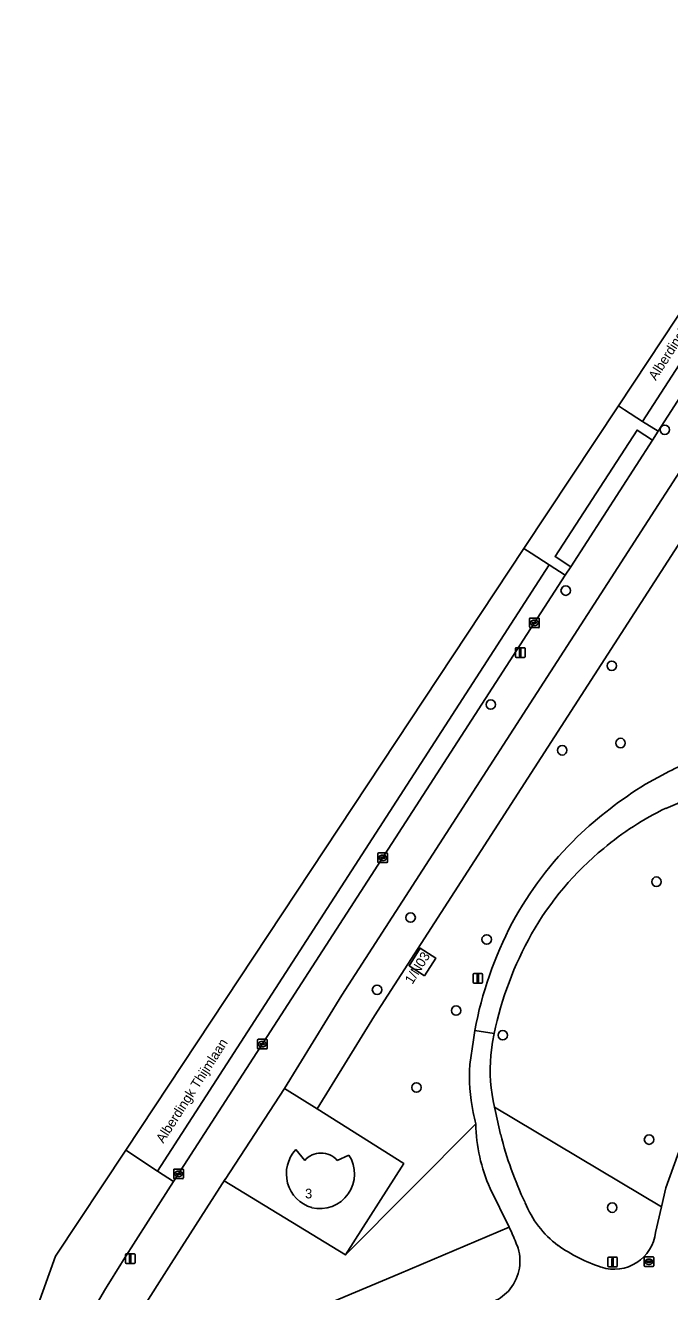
# Model space of a CAD drawing. Extents: x 161402 to 161933, y 381647 to 382315.
# Drawn here: x 161433.5 to 161500.4, y 381878.1 to 382009.5 of the extents above; entities that cross this region are included whole.
import ezdxf

# ---------------------------------------------------------------- set-up
doc = ezdxf.new("R2010")
doc.units = 0
for name, color, linetype in [('IMGEO_Boom', 7, 'Continuous'), ('IMGEO_Groenvoorziening', 7, 'Continuous'), ('IMGEO_Hek', 7, 'Continuous'), ('IMGEO_Kolk', 7, 'Continuous'), ('IMGEO_Lichtmast', 7, 'Continuous'), ('IMGEO_Muur', 7, 'Continuous'), ('IMGEO_Openbare_ruimte_label', 7, 'Continuous'), ('IMGEO_Pand', 7, 'Continuous'), ('IMGEO_Pand_nummerreeks', 7, 'Continuous'), ('IMGEO_Rijbaan_lokaal_gesloten', 7, 'Continuous'), ('IMGEO_Rijbaan_lokaal_open', 7, 'Continuous'), ('IMGEO_Terreindeel_open', 7, 'Continuous'), ('IMGEO_Voetpad_gesloten', 7, 'Continuous'), ('IMGEO_Voetpad_open', 7, 'Continuous')]:
    doc.layers.add(name, color=color, linetype=linetype)

msp = doc.modelspace()

# ---------------------------------------------------------------- linework, layer by layer
at = {"layer": 'IMGEO_Boom'}
for centre in [(161499.9, 381967.5), (161489.61, 381950.8), (161494.4, 381943.01), (161481.84, 381938.98), (161495.31, 381934.99), (161489.25, 381934.23), (161499.03, 381920.6), (161473.52, 381916.87), (161481.41, 381914.6), (161470.03, 381909.38), (161478.24, 381907.22), (161483.08, 381904.66), (161474.12, 381899.24), (161498.26, 381893.83), (161494.44, 381886.77)]:
    msp.add_circle(centre, 0.489, dxfattribs=at)
at = {"layer": 'IMGEO_Groenvoorziening'}
for points in [[(161463.8, 381897.02), (161469.77, 381906.69), (161508.5, 381966.73), (161508.62, 381967.87), (161509.31, 381972.02), (161508.2, 381972.74), (161508.02, 381972.53), (161507.65, 381972.74), (161500, 381960.9), (161499.57, 381960.22), (161466.38, 381908.83), (161460.42, 381899.15)], [(161474.97, 381910.84), (161473.35, 381911.88), (161474.51, 381913.7), (161476.13, 381912.67)]]:
    msp.add_lwpolyline(points, close=True, dxfattribs=at)
for points in [[(161505.11, 381934), (161507.36, 381941.01), (161508.28, 381943.46), (161508.62, 381945.21), (161508.78, 381947.07), (161508.87, 381948.25), (161508.03, 381957.09), (161508.28, 381964.59), (161508.5, 381966.73), (161469.77, 381906.69), (161463.8, 381897.02), (161472.8, 381891.34), (161466.75, 381881.87), (161480.28, 381895.46)], [(161497.9, 381930.71), (161500, 381931.87)], [(161510.75, 381931.84), (161502.83, 381929.4), (161500, 381928.21)], [(161482.23, 381897.19), (161499.54, 381886.85), (161500, 381888.84), (161502.1, 381894.68), (161504.18, 381898.83), (161506.39, 381902.66), (161510.73, 381911.8)], [(161482.19, 381904.83), (161482.02, 381903.94), (161481.84, 381902.59)], [(161479.67, 381901.61), (161480.03, 381904.2)], [(161482.23, 381897.19), (161482.33, 381896.75), (161482.86, 381894.35)], [(161498.95, 381884.2), (161499.54, 381886.85), (161482.23, 381897.19)], [(161480.28, 381895.46), (161466.75, 381881.87), (161454.17, 381889.55), (161454.27, 381889.7), (161454.26, 381889.71), (161448.68, 381880.99), (161442.03, 381870.53), (161446.36, 381859.8), (161446.55, 381859.32)], [(161472.34, 381879.9), (161483.74, 381884.73), (161481.78, 381888.77)], [(161484.01, 381884.17), (161483.74, 381884.73), (161472.34, 381879.9), (161464.34, 381876.54), (161457.32, 381873.28), (161451.59, 381870.61), (161453.86, 381864.33)], [(161453.86, 381864.33), (161451.59, 381870.61), (161457.32, 381873.28), (161464.34, 381876.54), (161472.34, 381879.9)]]:
    msp.add_lwpolyline(points, dxfattribs=at)
for centre, radius, start, end in [((161516.83, 381898.68), 37.22, 108.3673, 116.89), ((161520.89, 381893.65), 43.62, 121.8124, 133.5917), ((161513.3, 381900.56), 30.69, 115.6917, 130.0472), ((161516.5, 381898.8), 36.86, 134.1703, 151.6121), ((161513.75, 381899.42), 31.85, 129.3482, 150.3415), ((161518.58, 381898.05), 39.05, 152.1046, 169.5373), ((161517.76, 381897.37), 36.35, 150.6639, 168.1621), ((161502.48, 381900.96), 22.68, 169.3823, 171.7918), ((161499.37, 381901.13), 17.59, 175.2416, 192.9251), ((161498.27, 381900.44), 18.64, 176.3984, 191.7236), ((161507.67, 381902.1), 28.18, 191.1543, 193.6275), ((161497.1, 381895.71), 16.82, 180.8394, 204.3686), ((161520.29, 381903.77), 38.59, 194.1263, 205.28), ((161495.15, 381891.27), 10.54, 202.2291, 232.9943), ((161470.65, 381877.75), 14.82, 18.9103, 25.6459), ((161494.65, 381884.7), 4.32, 251.945, 353.3887), ((161480.19, 381881.24), 4.67, 318.0741, 16.4257), ((161498.76, 381897.02), 17.31, 234.8759, 251.6386), ((161480.22, 381881.36), 4.73, 290.848, 316.727)]:
    msp.add_arc(centre, radius, start, end, dxfattribs=at)
at = {"layer": 'IMGEO_Hek'}
for points in [[(161460.42, 381899.15), (161463.8, 381897.02)], [(161463.8, 381897.02), (161472.8, 381891.34), (161466.75, 381881.87)], [(161466.75, 381881.87), (161454.17, 381889.55)]]:
    msp.add_lwpolyline(points, dxfattribs=at)
at = {"layer": 'IMGEO_Kolk'}
for p, q in [((161485.87, 381947.03), (161485.87, 381947.88)), ((161485.94, 381947.96), (161486.79, 381947.96)), ((161486.79, 381946.96), (161485.94, 381946.96)), ((161486.12, 381947.45), (161486.12, 381947.46)), ((161486.56, 381947.41), (161486.16, 381947.41)), ((161486.17, 381947.5), (161486.56, 381947.5)), ((161486.35, 381947.74), (161486.38, 381947.74)), ((161486.38, 381947.18), (161486.35, 381947.18)), ((161486.61, 381947.46), (161486.61, 381947.45)), ((161486.87, 381947.88), (161486.87, 381947.03)), ((161470.12, 381922.66), (161470.12, 381923.51)), ((161470.19, 381923.59), (161471.05, 381923.59)), ((161470.38, 381923.08), (161470.38, 381923.09)), ((161470.42, 381923.13), (161470.82, 381923.13)), ((161470.61, 381923.36), (161470.63, 381923.36)), ((161470.86, 381923.09), (161470.86, 381923.08)), ((161471.12, 381923.51), (161471.12, 381922.66)), ((161471.05, 381922.58), (161470.19, 381922.58)), ((161470.82, 381923.04), (161470.42, 381923.04)), ((161470.63, 381922.81), (161470.61, 381922.81)), ((161457.62, 381903.31), (161457.62, 381904.16)), ((161457.69, 381904.24), (161458.55, 381904.24)), ((161457.88, 381903.73), (161457.88, 381903.74)), ((161457.92, 381903.78), (161458.32, 381903.78)), ((161458.32, 381903.69), (161457.92, 381903.69)), ((161458.11, 381904.02), (161458.13, 381904.02)), ((161458.13, 381903.46), (161458.11, 381903.46)), ((161458.36, 381903.74), (161458.36, 381903.73)), ((161458.62, 381904.16), (161458.62, 381903.31)), ((161458.55, 381903.24), (161457.69, 381903.24)), ((161448.93, 381889.85), (161448.93, 381890.71)), ((161449, 381890.78), (161449.85, 381890.78)), ((161449.19, 381890.27), (161449.19, 381890.29)), ((161449.23, 381890.32), (161449.63, 381890.32)), ((161449.62, 381890.24), (161449.23, 381890.24)), ((161449.42, 381890.56), (161449.44, 381890.56)), ((161449.67, 381890.29), (161449.67, 381890.27)), ((161449.93, 381890.71), (161449.93, 381889.85)), ((161449.85, 381889.78), (161449, 381889.78)), ((161449.44, 381890), (161449.41, 381890)), ((161497.75, 381880.74), (161497.75, 381881.59)), ((161497.83, 381881.66), (161498.68, 381881.66)), ((161498.01, 381881.16), (161498.01, 381881.17)), ((161498.05, 381881.21), (161498.45, 381881.21)), ((161498.45, 381881.12), (161498.05, 381881.12)), ((161498.24, 381881.44), (161498.27, 381881.44)), ((161498.5, 381881.17), (161498.5, 381881.16)), ((161498.75, 381881.59), (161498.75, 381880.74)), ((161498.68, 381880.66), (161497.83, 381880.66)), ((161498.26, 381880.88), (161498.24, 381880.88))]:
    msp.add_line(p, q, dxfattribs=at)
for points in [[(161485.87, 381947.03), (161485.87, 381947.88)], [(161485.94, 381947.96), (161486.79, 381947.96)], [(161486.79, 381946.96), (161485.94, 381946.96)], [(161486.87, 381947.88), (161486.87, 381947.03)], [(161470.12, 381922.66), (161470.12, 381923.51)], [(161470.19, 381923.59), (161471.05, 381923.59)], [(161471.12, 381923.51), (161471.12, 381922.66)], [(161471.05, 381922.58), (161470.19, 381922.58)], [(161457.62, 381903.31), (161457.62, 381904.16)], [(161457.69, 381904.24), (161458.55, 381904.24)], [(161458.62, 381904.16), (161458.62, 381903.31)], [(161458.55, 381903.24), (161457.69, 381903.24)], [(161448.93, 381889.85), (161448.93, 381890.71)], [(161449, 381890.78), (161449.85, 381890.78)], [(161449.93, 381890.71), (161449.93, 381889.85)], [(161449.85, 381889.78), (161449, 381889.78)], [(161497.75, 381880.74), (161497.75, 381881.59)], [(161497.83, 381881.66), (161498.68, 381881.66)], [(161498.75, 381881.59), (161498.75, 381880.74)], [(161498.68, 381880.66), (161497.83, 381880.66)]]:
    msp.add_lwpolyline(points, dxfattribs=at)
for centre, radius, start, end in [((161485.94, 381947.88), 0.0765, 91.552, 178.448), ((161485.94, 381947.88), 0.0765, 91.552, 178.448), ((161485.94, 381947.03), 0.0765, 181.552, 268.448), ((161485.94, 381947.03), 0.0765, 181.552, 268.448), ((161486.16, 381947.46), 0.0403, 85.8775, 175.7526), ((161486.16, 381947.45), 0.0366, 178.938, 274.7102), ((161486.57, 381947.46), 0.0386, 1.7309, 96.639), ((161486.57, 381947.46), 0.043, 264.8664, 352.4533), ((161486.79, 381947.88), 0.0765, 1.552, 88.448), ((161486.79, 381947.88), 0.0765, 1.552, 88.448), ((161486.79, 381947.03), 0.0765, 271.552, 358.448), ((161486.79, 381947.03), 0.0765, 271.552, 358.448), ((161470.2, 381923.51), 0.0765, 91.552, 178.448), ((161470.2, 381923.51), 0.0765, 91.552, 178.448), ((161470.42, 381923.09), 0.0403, 85.8775, 175.7526), ((161470.42, 381923.08), 0.0366, 178.938, 274.7102), ((161470.82, 381923.09), 0.0386, 1.7309, 96.639), ((161470.82, 381923.08), 0.043, 264.8664, 352.4533), ((161471.04, 381923.51), 0.0765, 1.552, 88.448), ((161471.04, 381923.51), 0.0765, 1.552, 88.448), ((161470.2, 381922.66), 0.0765, 181.552, 268.448), ((161470.2, 381922.66), 0.0765, 181.552, 268.448), ((161471.04, 381922.66), 0.0765, 271.552, 358.448), ((161471.04, 381922.66), 0.0765, 271.552, 358.448), ((161457.7, 381904.16), 0.0765, 91.552, 178.448), ((161457.7, 381904.16), 0.0765, 91.552, 178.448), ((161457.92, 381903.74), 0.0403, 85.8775, 175.7526), ((161457.92, 381903.73), 0.0366, 178.938, 274.7102), ((161458.32, 381903.74), 0.0386, 1.7309, 96.639), ((161458.32, 381903.74), 0.043, 264.8664, 352.4533), ((161458.54, 381904.16), 0.0765, 1.552, 88.448), ((161458.54, 381904.16), 0.0765, 1.552, 88.448), ((161457.7, 381903.31), 0.0765, 181.552, 268.448), ((161457.7, 381903.31), 0.0765, 181.552, 268.448), ((161458.54, 381903.31), 0.0765, 271.552, 358.448), ((161458.54, 381903.31), 0.0765, 271.552, 358.448), ((161449, 381890.7), 0.0765, 91.552, 178.448), ((161449, 381890.7), 0.0765, 91.552, 178.448), ((161449.23, 381890.28), 0.0403, 85.8775, 175.7526), ((161449.22, 381890.27), 0.0366, 178.938, 274.7102), ((161449.63, 381890.28), 0.043, 264.8664, 352.4533), ((161449.63, 381890.28), 0.0386, 1.7309, 96.639), ((161449.85, 381890.7), 0.0765, 1.552, 88.448), ((161449.85, 381890.7), 0.0765, 1.552, 88.448), ((161449, 381889.85), 0.0765, 181.552, 268.448), ((161449, 381889.85), 0.0765, 181.552, 268.448), ((161449.85, 381889.85), 0.0765, 271.552, 358.448), ((161449.85, 381889.85), 0.0765, 271.552, 358.448), ((161497.83, 381881.59), 0.0765, 91.552, 178.448), ((161497.83, 381881.59), 0.0765, 91.552, 178.448), ((161498.05, 381881.17), 0.0403, 85.8775, 175.7526), ((161498.05, 381881.16), 0.0366, 178.938, 274.7102), ((161498.46, 381881.17), 0.0386, 1.7309, 96.639), ((161498.45, 381881.16), 0.043, 264.8664, 352.4533), ((161498.68, 381881.59), 0.0765, 1.552, 88.448), ((161498.68, 381881.59), 0.0765, 1.552, 88.448), ((161497.83, 381880.74), 0.0765, 181.552, 268.448), ((161497.83, 381880.74), 0.0765, 181.552, 268.448), ((161498.68, 381880.74), 0.0765, 271.552, 358.448), ((161498.68, 381880.74), 0.0765, 271.552, 358.448)]:
    msp.add_arc(centre, radius, start, end, dxfattribs=at)
for centre, major_axis, ratio, start_param, end_param in [((161486.35, 381947.46), (-0.387, 0.002), 0.722429, 4.712389, 7.853982), ((161486.38, 381947.46), (-0.39, 0.002), 0.717154, 1.570796, 4.712389), ((161470.61, 381923.08), (-0.387, 0.002), 0.722429, 4.712389, 7.853982), ((161470.63, 381923.08), (-0.39, 0.002), 0.717154, 1.570796, 4.712389), ((161458.11, 381903.74), (-0.387, 0.002), 0.722429, 4.712389, 7.853982), ((161458.13, 381903.74), (-0.39, 0.002), 0.717154, 1.570796, 4.712389), ((161449.41, 381890.28), (-0.387, 0.002), 0.722429, 4.712389, 7.853982), ((161449.44, 381890.28), (-0.39, 0.002), 0.717154, 1.570796, 4.712389), ((161498.24, 381881.16), (-0.387, 0.002), 0.722429, 4.712389, 7.853982), ((161498.26, 381881.16), (-0.39, 0.002), 0.717154, 1.570796, 4.712389)]:
    msp.add_ellipse(centre, major_axis=major_axis, ratio=ratio, start_param=start_param, end_param=end_param, dxfattribs=at)
at = {"layer": 'IMGEO_Lichtmast'}
for p, q in [((161484.4, 381943.98), (161484.4, 381944.78)), ((161484.4, 381944.78), (161484.4, 381943.98)), ((161484.5, 381944.88), (161485.29, 381944.88)), ((161485.29, 381944.88), (161484.5, 381944.88)), ((161485.39, 381944.78), (161485.39, 381943.98)), ((161485.39, 381943.98), (161485.39, 381944.78)), ((161485.29, 381943.88), (161484.5, 381943.88)), ((161484.5, 381943.88), (161485.29, 381943.88)), ((161480, 381910.18), (161480, 381910.98)), ((161480, 381910.98), (161480, 381910.18)), ((161480.1, 381911.08), (161480.88, 381911.08)), ((161480.88, 381911.08), (161480.1, 381911.08)), ((161480.88, 381910.08), (161480.1, 381910.08)), ((161480.1, 381910.08), (161480.88, 381910.08)), ((161480.98, 381910.98), (161480.98, 381910.18)), ((161480.98, 381910.18), (161480.98, 381910.98)), ((161443.92, 381881.09), (161443.92, 381881.88)), ((161443.92, 381881.88), (161443.92, 381881.09)), ((161444.02, 381881.98), (161444.81, 381881.98)), ((161444.81, 381881.98), (161444.02, 381881.98)), ((161444.91, 381881.88), (161444.91, 381881.09)), ((161444.91, 381881.09), (161444.91, 381881.88)), ((161493.98, 381880.72), (161493.98, 381881.52)), ((161493.98, 381881.52), (161493.98, 381880.72)), ((161494.08, 381881.62), (161494.87, 381881.62)), ((161494.87, 381881.62), (161494.08, 381881.62)), ((161494.97, 381881.52), (161494.97, 381880.72)), ((161494.97, 381880.72), (161494.97, 381881.52)), ((161444.81, 381880.99), (161444.02, 381880.99)), ((161444.02, 381880.99), (161444.81, 381880.99)), ((161494.87, 381880.62), (161494.08, 381880.62)), ((161494.08, 381880.62), (161494.87, 381880.62))]:
    msp.add_line(p, q, dxfattribs=at)
for points in [[(161484.82, 381944.75), (161484.97, 381944.75), (161484.97, 381944), (161484.82, 381944), (161484.82, 381944.75)], [(161480.41, 381910.95), (161480.57, 381910.95), (161480.57, 381910.2), (161480.41, 381910.2), (161480.41, 381910.95)], [(161444.34, 381881.86), (161444.49, 381881.86), (161444.49, 381881.11), (161444.34, 381881.11), (161444.34, 381881.86)], [(161494.4, 381881.5), (161494.55, 381881.5), (161494.55, 381880.75), (161494.4, 381880.75), (161494.4, 381881.5)]]:
    msp.add_lwpolyline(points, dxfattribs=at)
for centre, start, end in [((161484.5, 381944.78), 90, 180), ((161484.5, 381944.78), 90, 180), ((161485.29, 381944.78), 0, 90), ((161485.29, 381944.78), 360, 90), ((161484.5, 381943.98), 180, 270), ((161484.5, 381943.98), 180, 270), ((161485.29, 381943.98), 270, 0), ((161485.29, 381943.98), 270, 0), ((161480.1, 381910.98), 90, 180), ((161480.1, 381910.98), 90, 180), ((161480.1, 381910.18), 180, 270), ((161480.1, 381910.18), 180, 270), ((161480.88, 381910.98), 0, 90), ((161480.88, 381910.98), 360, 90), ((161480.88, 381910.18), 270, 0), ((161480.88, 381910.18), 270, 0), ((161444.02, 381881.88), 90, 180), ((161444.02, 381881.88), 90, 180), ((161444.02, 381881.09), 180, 270), ((161444.02, 381881.09), 180, 270), ((161444.81, 381881.88), 0, 90), ((161444.81, 381881.88), 360, 90), ((161444.81, 381881.09), 270, 0), ((161444.81, 381881.09), 270, 0), ((161494.08, 381881.52), 90, 180), ((161494.08, 381881.52), 90, 180), ((161494.87, 381881.52), 0, 90), ((161494.87, 381881.52), 360, 90), ((161494.08, 381880.72), 180, 270), ((161494.08, 381880.72), 180, 270), ((161494.87, 381880.72), 270, 0), ((161494.87, 381880.72), 270, 0)]:
    msp.add_arc(centre, 0.1, start, end, dxfattribs=at)
at = {"layer": 'IMGEO_Muur'}
msp.add_lwpolyline([(161460.42, 381899.15), (161454.27, 381889.7), (161454.17, 381889.55)], dxfattribs=at)
at = {"layer": 'IMGEO_Pand'}
msp.add_lwpolyline([(161474.97, 381910.84), (161476.13, 381912.67), (161474.51, 381913.7), (161473.35, 381911.88)], close=True, dxfattribs=at)
for points in [[(161462.52, 381891.67), (161461.61, 381892.79)], [(161467.1, 381892.23), (161465.9, 381891.68)]]:
    msp.add_lwpolyline(points, dxfattribs=at)
for centre, radius, start, end in [((161464.28, 381890.29), 3.66, 136.896, 253.7817), ((161464.22, 381890.18), 2.26, 41.6126, 138.7599), ((161464.1, 381890.26), 3.59, 256.4814, 33.297)]:
    msp.add_arc(centre, radius, start, end, dxfattribs=at)
at = {"layer": 'IMGEO_Rijbaan_lokaal_gesloten'}
for points in [[(161507.23, 381979.8), (161532.05, 382018.06), (161530.43, 382019.12), (161497.58, 381968.36), (161499.2, 381967.34)], [(161498.61, 381966.42), (161497.03, 381967.47), (161488.51, 381954.33), (161490.13, 381953.28)], [(161489.56, 381952.41), (161487.91, 381953.47), (161447.25, 381890.57), (161448.91, 381889.47)]]:
    msp.add_lwpolyline(points, close=True, dxfattribs=at)
at = {"layer": 'IMGEO_Rijbaan_lokaal_open'}
for points in [[(161495.08, 381969.98), (161495.72, 381969.56), (161497.58, 381968.36), (161530.43, 382019.12), (161528.77, 382020.19), (161528.45, 382020.4)], [(161443.95, 381892.75), (161447.25, 381890.57), (161487.91, 381953.47), (161486.02, 381954.7), (161485.27, 381955.18)]]:
    msp.add_lwpolyline(points, close=True, dxfattribs=at)
for points in [[(161485.27, 381955.18), (161486.02, 381954.7), (161487.91, 381953.47), (161489.56, 381952.41), (161490.13, 381953.28), (161488.51, 381954.33), (161497.03, 381967.47), (161498.61, 381966.42), (161499.2, 381967.34), (161497.58, 381968.36), (161495.72, 381969.56), (161495.08, 381969.98), (161485.27, 381955.18)], [(161443.73, 381881.36), (161447.56, 381887.38), (161448.91, 381889.47), (161447.25, 381890.57), (161443.95, 381892.75), (161436.65, 381881.73), (161433.53, 381873.07)]]:
    msp.add_lwpolyline(points, dxfattribs=at)
msp.add_arc((161583.22, 381792.65), 165.31, 147.5452, 151.7113, dxfattribs=at)
at = {"layer": 'IMGEO_Terreindeel_open'}
msp.add_lwpolyline([(161463.8, 381897.02), (161460.42, 381899.15), (161454.27, 381889.7), (161454.17, 381889.55), (161466.75, 381881.87), (161472.8, 381891.34)], close=True, dxfattribs=at)
for points in [[(161461.61, 381892.79), (161462.52, 381891.67)], [(161465.9, 381891.68), (161467.1, 381892.23)]]:
    msp.add_lwpolyline(points, dxfattribs=at)
for centre, radius, start, end in [((161464.28, 381890.29), 3.66, 136.896, 253.7817), ((161464.22, 381890.18), 2.26, 41.6126, 138.7599), ((161464.1, 381890.26), 3.59, 256.4814, 33.297)]:
    msp.add_arc(centre, radius, start, end, dxfattribs=at)
at = {"layer": 'IMGEO_Voetpad_gesloten'}
for points in [[(161500, 381931.87), (161497.9, 381930.71)], [(161500, 381928.21), (161502.83, 381929.4), (161510.75, 381931.84)], [(161510.73, 381911.8), (161506.39, 381902.66), (161504.18, 381898.83), (161502.1, 381894.68), (161500, 381888.84), (161499.54, 381886.85), (161498.95, 381884.2)], [(161480.19, 381905.14), (161482.19, 381904.83)], [(161481.84, 381902.59), (161482.02, 381903.94), (161482.19, 381904.83), (161480.19, 381905.14)], [(161480.03, 381904.2), (161479.67, 381901.61)], [(161482.86, 381894.35), (161482.33, 381896.75), (161482.23, 381897.19)], [(161481.78, 381888.77), (161483.74, 381884.73), (161484.01, 381884.17)]]:
    msp.add_lwpolyline(points, dxfattribs=at)
for centre, radius, start, end in [((161516.83, 381898.68), 37.22, 108.3673, 116.89), ((161520.89, 381893.65), 43.62, 121.8124, 133.5917), ((161513.3, 381900.56), 30.69, 115.6917, 130.0472), ((161516.5, 381898.8), 36.86, 134.1703, 151.6121), ((161513.75, 381899.42), 31.85, 129.3482, 150.3415), ((161518.58, 381898.05), 39.05, 152.1046, 169.5373), ((161517.76, 381897.37), 36.35, 150.6639, 168.1621), ((161502.48, 381900.96), 22.68, 169.3823, 171.7918), ((161499.37, 381901.13), 17.59, 175.2416, 192.9251), ((161498.27, 381900.44), 18.64, 176.3984, 191.7236), ((161507.67, 381902.1), 28.18, 191.1543, 193.6275), ((161497.1, 381895.71), 16.82, 180.8394, 204.3686), ((161520.29, 381903.77), 38.59, 194.1263, 205.28), ((161495.15, 381891.27), 10.54, 202.2291, 232.9943), ((161470.65, 381877.75), 14.82, 18.9103, 25.6459), ((161494.65, 381884.7), 4.32, 251.945, 353.3887), ((161480.19, 381881.24), 4.67, 318.0741, 16.4257), ((161498.76, 381897.02), 17.31, 234.8759, 251.6386), ((161480.22, 381881.36), 4.73, 290.848, 316.727)]:
    msp.add_arc(centre, radius, start, end, dxfattribs=at)
at = {"layer": 'IMGEO_Voetpad_open'}
for points in [[(161578.47, 382089.28), (161576.39, 382086.51), (161541.35, 382032.43), (161540.78, 382031.55), (161532.64, 382018.97), (161532.05, 382018.06), (161507.23, 381979.8), (161499.2, 381967.34), (161498.61, 381966.42), (161490.13, 381953.28), (161489.56, 381952.41), (161448.91, 381889.47), (161447.56, 381887.38), (161443.73, 381881.36)], [(161442.03, 381870.53), (161448.68, 381880.99), (161454.26, 381889.71), (161454.27, 381889.7), (161460.42, 381899.15), (161466.38, 381908.83), (161499.57, 381960.22), (161500, 381960.9), (161507.65, 381972.74), (161507.95, 381973.21), (161509.65, 381975.83), (161509.81, 381976.07), (161509.96, 381976.3), (161525.32, 382000)]]:
    msp.add_lwpolyline(points, dxfattribs=at)
msp.add_arc((161583.22, 381792.65), 165.31, 147.5452, 151.7113, dxfattribs=at)

# ---------------------------------------------------------------- texts
at = {"layer": 'IMGEO_Openbare_ruimte_label'}
for rotation, p in [(57.2476, (161498.97, 381972.54)), (57.375, (161447.85, 381893.39))]:
    msp.add_text('Alberdingk Thijmlaan', height=1, rotation=rotation, dxfattribs=at).set_placement(p)
at = {"layer": 'IMGEO_Pand_nummerreeks'}
msp.add_text('1/N03', height=1, rotation=58.1483, dxfattribs=at).set_placement((161473.7, 381909.88))
msp.add_text('3', height=1, dxfattribs=at).set_placement((161462.56, 381887.73))

doc.saveas('drawing.dxf')
